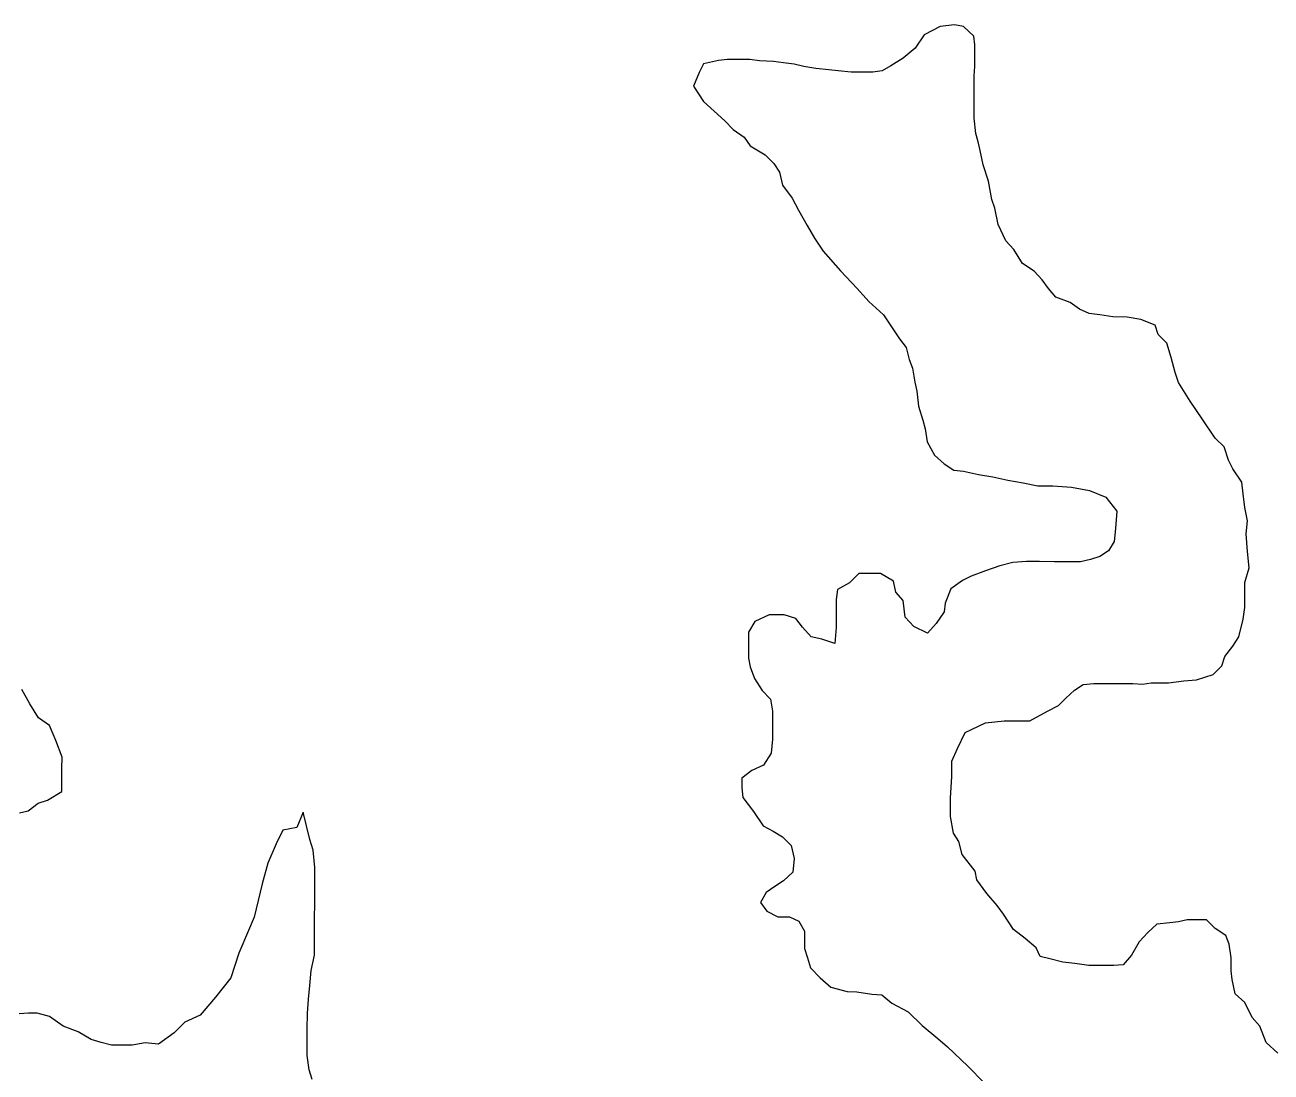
# Model space of a CAD drawing. Extents: x 553962 to 842807, y 8883888 to 9032388.
# Drawn here: x 802136 to 802424.6, y 9015713.4 to 9015955.8 of the extents above; entities that cross this region are included whole.
import ezdxf

# ---------------------------------------------------------------- set-up
doc = ezdxf.new("R2010")
doc.units = 0
doc.header["$LTSCALE"] = 200
doc.layers.add('23', color=7, linetype='Continuous', lineweight=13)
doc.layers.add('25', color=7, linetype='Continuous', lineweight=13)

msp = doc.modelspace()

# ---------------------------------------------------------------- linework, layer by layer
at = {"layer": '23'}
for points in [[(802353.4, 9015955.4), (802351.3, 9015955.8), (802348, 9015955.4), (802344.3, 9015953.5), (802342.2, 9015950.4), (802339.4, 9015948.1), (802336.6, 9015946.3), (802334.6, 9015945.2), (802332.4, 9015944.9), (802329.4, 9015944.9), (802327.4, 9015944.9), (802324.4, 9015945.2), (802322.2, 9015945.4), (802319.2, 9015945.7), (802316.4, 9015946.2), (802314.2, 9015946.7), (802311.7, 9015947), (802309.4, 9015947.3), (802306.2, 9015947.5), (802303.9, 9015947.8), (802301.9, 9015947.8), (802298.7, 9015947.8), (802296.7, 9015947.6), (802293.2, 9015946.8), (802292.2, 9015944.8), (802292.2, 9015944.8)], [(802355.9, 9015934.2), (802355.9, 9015936.2), (802355.9, 9015939.2), (802355.9, 9015941.7), (802355.9, 9015944), (802356, 9015946.2), (802356, 9015948.5), (802356, 9015951.2), (802355.8, 9015953.2), (802353.4, 9015955.4)], [(802292.2, 9015944.8), (802290.9, 9015941.6), (802293.2, 9015938.1), (802298.1, 9015933.6), (802300.1, 9015931.6), (802302.6, 9015929.8), (802304, 9015927.8), (802307.5, 9015925.7), (802309.5, 9015923.7), (802310.8, 9015921.7), (802311.5, 9015918.7), (802313.7, 9015915.7), (802315.2, 9015912.9), (802317.2, 9015909.4), (802318.9, 9015906.4), (802320.9, 9015903.4), (802324.9, 9015898.9), (802328.8, 9015894.8), (802331.5, 9015891.8), (802334.9, 9015888.7), (802338.6, 9015883.1), (802340.1, 9015881.1), (802340.8, 9015878.3), (802341.6, 9015876.3), (802342.1, 9015873.1), (802342.6, 9015871), (802343, 9015867.5), (802344, 9015864.3), (802344.5, 9015862.3), (802345, 9015859.3), (802346.7, 9015856.2), (802348.9, 9015854.2), (802351.2, 9015852.7), (802353.4, 9015852.5), (802356.9, 9015851.7), (802360.2, 9015851.2), (802363.7, 9015850.4), (802367.2, 9015849.8), (802370.6, 9015849.1), (802374.1, 9015849.1), (802378.4, 9015848.8), (802382.6, 9015848), (802386.4, 9015846.5), (802388.9, 9015843.2), (802388.8, 9015841.2), (802388.6, 9015839.2), (802388.3, 9015836.2), (802387, 9015834), (802385, 9015832.7), (802382.8, 9015832), (802380.5, 9015831.5), (802378, 9015831.5), (802374.5, 9015831.5), (802371, 9015831.6), (802368, 9015831.6), (802364.8, 9015831.3), (802361.8, 9015830.6), (802358.5, 9015829.4), (802355.2, 9015828.2), (802353.2, 9015827.2), (802350.5, 9015825.2), (802349.2, 9015821.9), (802348.9, 9015819.9), (802347.1, 9015817.2), (802345.1, 9015815), (802341.9, 9015816.5), (802339.9, 9015818.7), (802339.4, 9015822.5), (802337.7, 9015824.5), (802337.2, 9015827), (802334.2, 9015828.8), (802332.2, 9015828.8), (802329.2, 9015828.8), (802327, 9015826.6), (802324.2, 9015825.1), (802323.9, 9015822.8), (802323.9, 9015819.6), (802323.9, 9015816.3), (802323.6, 9015812.6), (802320.6, 9015813.6), (802318.1, 9015814.1), (802316.1, 9015816.4), (802314.6, 9015818.4), (802311.9, 9015819.2), (802308.4, 9015819.2), (802305.1, 9015817.7), (802303.6, 9015815.2), (802303.6, 9015811.5), (802303.6, 9015809.2), (802304, 9015807.2), (802305, 9015804.5), (802306.8, 9015801.7), (802308.7, 9015799.7), (802309.2, 9015796.9), (802309.2, 9015793.7), (802309.2, 9015790.4), (802308.9, 9015787.2), (802307.1, 9015784.4), (802304.4, 9015783.2), (802302.1, 9015781.4), (802302.1, 9015779.2)], [(802381.1, 9015803.1), (802383.6, 9015803.3), (802387.1, 9015803.3), (802389.1, 9015803.3), (802392.6, 9015803.3), (802394.9, 9015803.2), (802396.9, 9015803.5), (802398.9, 9015803.5), (802400.9, 9015803.5), (802404.4, 9015803.9), (802407.4, 9015804.2), (802411.2, 9015805.4), (802413.2, 9015807.4), (802413.9, 9015809.6), (802415.8, 9015812), (802417.2, 9015814.1), (802418.2, 9015818.2), (802418.6, 9015820.9), (802418.6, 9015823.3), (802418.6, 9015826.7), (802419.6, 9015830.1), (802419.2, 9015833.9), (802418.9, 9015838), (802419.2, 9015841), (802418.6, 9015844.1), (802418.2, 9015847.2), (802417.9, 9015849.9), (802415.8, 9015853), (802414.8, 9015855), (802413.8, 9015858.1), (802411.7, 9015860.1), (802408.7, 9015864.6), (802408.7, 9015864.6), (802408.7, 9015864.6), (802408.7, 9015864.6), (802405.9, 9015868.7), (802403.2, 9015873), (802402.4, 9015875.3), (802401.5, 9015878.8), (802400.5, 9015882.1), (802398.5, 9015884.1), (802397.8, 9015886.3), (802394.5, 9015887.6), (802391.3, 9015888.1), (802388, 9015888.2), (802385, 9015888.7), (802382.5, 9015889), (802380.3, 9015890), (802378.1, 9015891.5), (802374.8, 9015892.8), (802373.1, 9015894.8), (802371.6, 9015896.8), (802369.8, 9015898.8), (802367.1, 9015900.6), (802365.1, 9015903.8), (802363.2, 9015905.8), (802361.4, 9015909.6), (802360.7, 9015913.4), (802360, 9015915.4), (802359.2, 9015919.6), (802358, 9015923.4), (802357.3, 9015926.7), (802356.8, 9015928.7), (802356.3, 9015930.7), (802355.9, 9015934.2)], [(802134.8, 9015773.4), (802136.8, 9015773.8), (802139.1, 9015775.6), (802141.3, 9015776.3), (802144.6, 9015778.3), (802144.6, 9015781.6), (802144.6, 9015783.6), (802144.7, 9015786.3), (802143.2, 9015790.1), (802141.7, 9015793.6), (802139.2, 9015795.4), (802137.2, 9015798.6), (802135.3, 9015801.9)], [(802390.4, 9015738.2), (802388.2, 9015738), (802384.9, 9015738), (802382.4, 9015738), (802379.2, 9015738.5), (802376.4, 9015738.8), (802373.4, 9015739.6), (802371.2, 9015740.1), (802370.2, 9015742.1), (802367.7, 9015744.3), (802365, 9015746.4), (802362.7, 9015749.9), (802361.2, 9015751.9), (802358.8, 9015754.7), (802356.5, 9015757.9), (802356.1, 9015759.9), (802353.1, 9015763.7), (802352.3, 9015766.7), (802351.1, 9015768.7), (802350.4, 9015772.5), (802350.4, 9015774.5), (802350.4, 9015776.8), (802350.7, 9015781.8), (802350.7, 9015785.3), (802352, 9015788.3), (802353.8, 9015792), (802358.5, 9015794.2), (802358.5, 9015794.2), (802362.8, 9015794.7), (802365.6, 9015794.7), (802365.6, 9015794.7), (802368.8, 9015794.7), (802372.9, 9015796.9), (802375.4, 9015798.2), (802377.1, 9015799.9), (802379.1, 9015801.8), (802381.1, 9015803.1)], [(802302.1, 9015779.2), (802302.3, 9015776.9), (802304.8, 9015773.7), (802307, 9015770.4), (802309.3, 9015769.1), (802311.5, 9015767.8), (802313.5, 9015765.8), (802314.2, 9015762.8), (802313.9, 9015759.6), (802311.7, 9015757.6), (802309.7, 9015756.3), (802307.7, 9015754.9), (802306.4, 9015752.6), (802307.9, 9015750.6), (802310.4, 9015749.3), (802313.1, 9015749.3), (802315.3, 9015748.3), (802316.6, 9015746), (802316.6, 9015744), (802316.6, 9015742), (802317.3, 9015739.8), (802318, 9015737.5), (802320.2, 9015735.2), (802322.7, 9015733), (802326.5, 9015732), (802328.7, 9015731.9), (802332.2, 9015731.4), (802334.5, 9015731.2), (802336.8, 9015729.3), (802340.6, 9015727.3), (802343.8, 9015724.1), (802347.5, 9015721.1), (802349.7, 9015719.2), (802354.4, 9015714.7), (802358.2, 9015710.9)], [(802200.5, 9015773.5), (802199, 9015770), (802195.8, 9015769.4), (802194.2, 9015766.2), (802192.3, 9015761.7), (802192.3, 9015761.7), (802191, 9015756.9), (802191, 9015756.9), (802191, 9015756.9), (802189.1, 9015749.2), (802189.1, 9015749.2), (802187.8, 9015746.1), (802185.6, 9015740.9), (802183.7, 9015735.2), (802180.2, 9015730.7), (802176.6, 9015726.5), (802173.1, 9015724.9), (802170.6, 9015722.4), (802167, 9015719.8), (802163.9, 9015720.1), (802160.9, 9015719.6), (802158.9, 9015719.6), (802156.1, 9015719.6), (802153.7, 9015720.2), (802151.4, 9015720.9), (802148.4, 9015722.7), (802144.9, 9015724), (802141.7, 9015726.2), (802138.9, 9015727), (802136.9, 9015727), (802134.7, 9015726.8)], [(802202.6, 9015711.6), (802201.9, 9015713.9), (802201.4, 9015717.2), (802201.4, 9015719.7), (802201.4, 9015723.4), (802201.5, 9015726.9), (802201.7, 9015730.2), (802202, 9015733.4), (802202.3, 9015736.9), (802203.1, 9015740.4), (802203.1, 9015743.7), (802203.1, 9015745.7), (802203.1, 9015747.7), (802203.1, 9015749.7), (802203.2, 9015751.7), (802203.2, 9015754.9), (802203.2, 9015758.7), (802203.2, 9015760.7), (802202.8, 9015764.7), (802202, 9015767.2), (802200.5, 9015773.5)], [(802426.2, 9015717.7), (802423.5, 9015720.2), (802422, 9015724), (802420.3, 9015726), (802418.6, 9015729.5), (802416.3, 9015731.5), (802415.6, 9015734.8), (802415.4, 9015736.8), (802415.4, 9015739.8), (802414.9, 9015743), (802414.2, 9015745), (802411.7, 9015746.6), (802409.7, 9015748.6), (802407.2, 9015748.6), (802405.2, 9015748.6), (802403.2, 9015748.1), (802401.2, 9015747.9), (802398.2, 9015747.6), (802396.1, 9015745.7), (802394.1, 9015743.5), (802392.3, 9015740.4), (802390.4, 9015738.2)]]:
    msp.add_lwpolyline(points, dxfattribs=at)
at = {"layer": '25'}
for points in [[(802353.4, 9015955.4), (802351.3, 9015955.8), (802348, 9015955.4), (802344.3, 9015953.5), (802342.2, 9015950.4), (802339.4, 9015948.1), (802336.6, 9015946.3), (802334.6, 9015945.2), (802332.4, 9015944.9), (802329.4, 9015944.9), (802327.4, 9015944.9), (802324.4, 9015945.2), (802322.2, 9015945.4), (802319.2, 9015945.7), (802316.4, 9015946.2), (802314.2, 9015946.7), (802311.7, 9015947), (802309.4, 9015947.3), (802306.2, 9015947.5), (802303.9, 9015947.8), (802301.9, 9015947.8), (802298.7, 9015947.8), (802296.7, 9015947.6), (802293.2, 9015946.8), (802292.2, 9015944.8), (802292.2, 9015944.8)], [(802355.9, 9015934.2), (802355.9, 9015936.2), (802355.9, 9015939.2), (802355.9, 9015941.7), (802355.9, 9015944), (802356, 9015946.2), (802356, 9015948.5), (802356, 9015951.2), (802355.8, 9015953.2), (802353.4, 9015955.4)], [(802292.2, 9015944.8), (802290.9, 9015941.6), (802293.2, 9015938.1), (802298.1, 9015933.6), (802300.1, 9015931.6), (802302.6, 9015929.8), (802304, 9015927.8), (802307.5, 9015925.7), (802309.5, 9015923.7), (802310.8, 9015921.7), (802311.5, 9015918.7), (802313.7, 9015915.7), (802315.2, 9015912.9), (802317.2, 9015909.4), (802318.9, 9015906.4), (802320.9, 9015903.4), (802324.9, 9015898.9), (802328.8, 9015894.8), (802331.5, 9015891.8), (802334.9, 9015888.7), (802338.6, 9015883.1), (802340.1, 9015881.1), (802340.8, 9015878.3), (802341.6, 9015876.3), (802342.1, 9015873.1), (802342.6, 9015871), (802343, 9015867.5), (802344, 9015864.3), (802344.5, 9015862.3), (802345, 9015859.3), (802346.7, 9015856.2), (802348.9, 9015854.2), (802351.2, 9015852.7), (802353.4, 9015852.5), (802356.9, 9015851.7), (802360.2, 9015851.2), (802363.7, 9015850.4), (802367.2, 9015849.8), (802370.6, 9015849.1), (802374.1, 9015849.1), (802378.4, 9015848.8), (802382.6, 9015848), (802386.4, 9015846.5), (802388.9, 9015843.2), (802388.8, 9015841.2), (802388.6, 9015839.2), (802388.3, 9015836.2), (802387, 9015834), (802385, 9015832.7), (802382.8, 9015832), (802380.5, 9015831.5), (802378, 9015831.5), (802374.5, 9015831.5), (802371, 9015831.6), (802368, 9015831.6), (802364.8, 9015831.3), (802361.8, 9015830.6), (802358.5, 9015829.4), (802355.2, 9015828.2), (802353.2, 9015827.2), (802350.5, 9015825.2), (802349.2, 9015821.9), (802348.9, 9015819.9), (802347.1, 9015817.2), (802345.1, 9015815), (802341.9, 9015816.5), (802339.9, 9015818.7), (802339.4, 9015822.5), (802337.7, 9015824.5), (802337.2, 9015827), (802334.2, 9015828.8), (802332.2, 9015828.8), (802329.2, 9015828.8), (802327, 9015826.6), (802324.2, 9015825.1), (802323.9, 9015822.8), (802323.9, 9015819.6), (802323.9, 9015816.3), (802323.6, 9015812.6), (802320.6, 9015813.6), (802318.1, 9015814.1), (802316.1, 9015816.4), (802314.6, 9015818.4), (802311.9, 9015819.2), (802308.4, 9015819.2), (802305.1, 9015817.7), (802303.6, 9015815.2), (802303.6, 9015811.5), (802303.6, 9015809.2), (802304, 9015807.2), (802305, 9015804.5), (802306.8, 9015801.7), (802308.7, 9015799.7), (802309.2, 9015796.9), (802309.2, 9015793.7), (802309.2, 9015790.4), (802308.9, 9015787.2), (802307.1, 9015784.4), (802304.4, 9015783.2), (802302.1, 9015781.4), (802302.1, 9015779.2)], [(802381.1, 9015803.1), (802383.6, 9015803.3), (802387.1, 9015803.3), (802389.1, 9015803.3), (802392.6, 9015803.3), (802394.9, 9015803.2), (802396.9, 9015803.5), (802398.9, 9015803.5), (802400.9, 9015803.5), (802404.4, 9015803.9), (802407.4, 9015804.2), (802411.2, 9015805.4), (802413.2, 9015807.4), (802413.9, 9015809.6), (802415.8, 9015812), (802417.2, 9015814.1), (802418.2, 9015818.2), (802418.6, 9015820.9), (802418.6, 9015823.3), (802418.6, 9015826.7), (802419.6, 9015830.1), (802419.2, 9015833.9), (802418.9, 9015838), (802419.2, 9015841), (802418.6, 9015844.1), (802418.2, 9015847.2), (802417.9, 9015849.9), (802415.8, 9015853), (802414.8, 9015855), (802413.8, 9015858.1), (802411.7, 9015860.1), (802408.7, 9015864.6), (802408.7, 9015864.6), (802408.7, 9015864.6), (802408.7, 9015864.6), (802405.9, 9015868.7), (802403.2, 9015873), (802402.4, 9015875.3), (802401.5, 9015878.8), (802400.5, 9015882.1), (802398.5, 9015884.1), (802397.8, 9015886.3), (802394.5, 9015887.6), (802391.3, 9015888.1), (802388, 9015888.2), (802385, 9015888.7), (802382.5, 9015889), (802380.3, 9015890), (802378.1, 9015891.5), (802374.8, 9015892.8), (802373.1, 9015894.8), (802371.6, 9015896.8), (802369.8, 9015898.8), (802367.1, 9015900.6), (802365.1, 9015903.8), (802363.2, 9015905.8), (802361.4, 9015909.6), (802360.7, 9015913.4), (802360, 9015915.4), (802359.2, 9015919.6), (802358, 9015923.4), (802357.3, 9015926.7), (802356.8, 9015928.7), (802356.3, 9015930.7), (802355.9, 9015934.2)], [(802134.8, 9015773.4), (802136.8, 9015773.8), (802139.1, 9015775.6), (802141.3, 9015776.3), (802144.6, 9015778.3), (802144.6, 9015781.6), (802144.6, 9015783.6), (802144.7, 9015786.3), (802143.2, 9015790.1), (802141.7, 9015793.6), (802139.2, 9015795.4), (802137.2, 9015798.6), (802135.3, 9015801.9)], [(802390.4, 9015738.2), (802388.2, 9015738), (802384.9, 9015738), (802382.4, 9015738), (802379.2, 9015738.5), (802376.4, 9015738.8), (802373.4, 9015739.6), (802371.2, 9015740.1), (802370.2, 9015742.1), (802367.7, 9015744.3), (802365, 9015746.4), (802362.7, 9015749.9), (802361.2, 9015751.9), (802358.8, 9015754.7), (802356.5, 9015757.9), (802356.1, 9015759.9), (802353.1, 9015763.7), (802352.3, 9015766.7), (802351.1, 9015768.7), (802350.4, 9015772.5), (802350.4, 9015774.5), (802350.4, 9015776.8), (802350.7, 9015781.8), (802350.7, 9015785.3), (802352, 9015788.3), (802353.8, 9015792), (802358.5, 9015794.2), (802358.5, 9015794.2), (802362.8, 9015794.7), (802365.6, 9015794.7), (802365.6, 9015794.7), (802368.8, 9015794.7), (802372.9, 9015796.9), (802375.4, 9015798.2), (802377.1, 9015799.9), (802379.1, 9015801.8), (802381.1, 9015803.1)], [(802302.1, 9015779.2), (802302.3, 9015776.9), (802304.8, 9015773.7), (802307, 9015770.4), (802309.3, 9015769.1), (802311.5, 9015767.8), (802313.5, 9015765.8), (802314.2, 9015762.8), (802313.9, 9015759.6), (802311.7, 9015757.6), (802309.7, 9015756.3), (802307.7, 9015754.9), (802306.4, 9015752.6), (802307.9, 9015750.6), (802310.4, 9015749.3), (802313.1, 9015749.3), (802315.3, 9015748.3), (802316.6, 9015746), (802316.6, 9015744), (802316.6, 9015742), (802317.3, 9015739.8), (802318, 9015737.5), (802320.2, 9015735.2), (802322.7, 9015733), (802326.5, 9015732), (802328.7, 9015731.9), (802332.2, 9015731.4), (802334.5, 9015731.2), (802336.8, 9015729.3), (802340.6, 9015727.3), (802343.8, 9015724.1), (802347.5, 9015721.1), (802349.7, 9015719.2), (802354.4, 9015714.7), (802358.2, 9015710.9)], [(802200.5, 9015773.5), (802199, 9015770), (802195.8, 9015769.4), (802194.2, 9015766.2), (802192.3, 9015761.7), (802192.3, 9015761.7), (802191, 9015756.9), (802191, 9015756.9), (802191, 9015756.9), (802189.1, 9015749.2), (802189.1, 9015749.2), (802187.8, 9015746.1), (802185.6, 9015740.9), (802183.7, 9015735.2), (802180.2, 9015730.7), (802176.6, 9015726.5), (802173.1, 9015724.9), (802170.6, 9015722.4), (802167, 9015719.8), (802163.9, 9015720.1), (802160.9, 9015719.6), (802158.9, 9015719.6), (802156.1, 9015719.6), (802153.7, 9015720.2), (802151.4, 9015720.9), (802148.4, 9015722.7), (802144.9, 9015724), (802141.7, 9015726.2), (802138.9, 9015727), (802136.9, 9015727), (802134.7, 9015726.8)], [(802202.6, 9015711.6), (802201.9, 9015713.9), (802201.4, 9015717.2), (802201.4, 9015719.7), (802201.4, 9015723.4), (802201.5, 9015726.9), (802201.7, 9015730.2), (802202, 9015733.4), (802202.3, 9015736.9), (802203.1, 9015740.4), (802203.1, 9015743.7), (802203.1, 9015745.7), (802203.1, 9015747.7), (802203.1, 9015749.7), (802203.2, 9015751.7), (802203.2, 9015754.9), (802203.2, 9015758.7), (802203.2, 9015760.7), (802202.8, 9015764.7), (802202, 9015767.2), (802200.5, 9015773.5)], [(802426.2, 9015717.7), (802423.5, 9015720.2), (802422, 9015724), (802420.3, 9015726), (802418.6, 9015729.5), (802416.3, 9015731.5), (802415.6, 9015734.8), (802415.4, 9015736.8), (802415.4, 9015739.8), (802414.9, 9015743), (802414.2, 9015745), (802411.7, 9015746.6), (802409.7, 9015748.6), (802407.2, 9015748.6), (802405.2, 9015748.6), (802403.2, 9015748.1), (802401.2, 9015747.9), (802398.2, 9015747.6), (802396.1, 9015745.7), (802394.1, 9015743.5), (802392.3, 9015740.4), (802390.4, 9015738.2)]]:
    msp.add_lwpolyline(points, dxfattribs=at)

doc.saveas('drawing.dxf')
